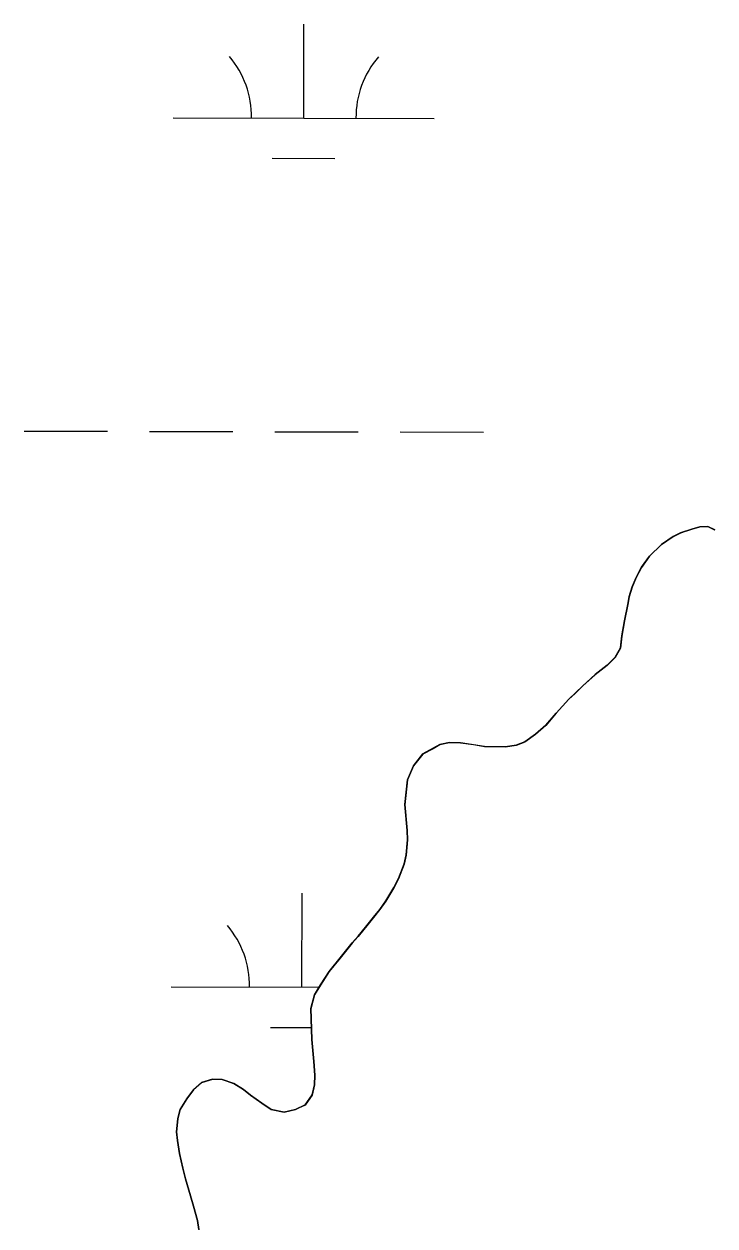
# Model space of a CAD drawing. Extents: x 3180038 to 3217926, y 922069 to 947485.
# Drawn here: x 3208102.7 to 3208367.3, y 940969.4 to 941429.5 of the extents above; entities that cross this region are included whole.
import ezdxf

# ---------------------------------------------------------------- set-up
doc = ezdxf.new("R2010")
doc.units = 0
for name, color, linetype in [('V-SITE-VEGE', 7, 'Continuous'), ('V-TOPO-SHOR', 7, 'Continuous'), ('V-WETL-SWMP', 7, 'Continuous')]:
    doc.layers.add(name, color=color, linetype=linetype)

msp = doc.modelspace()

# ---------------------------------------------------------------- linework, layer by layer
at = {"layer": 'V-SITE-VEGE'}
for p, q in [((3208361.51, 941236.98), (3208358.46, 941236.16)), ((3208364.54, 941237.15), (3208361.51, 941236.98)), ((3208367.33, 941235.81), (3208364.54, 941237.15)), ((3208351.28, 941233.23), (3208346.91, 941230.27)), ((3208354.12, 941234.71), (3208351.28, 941233.23)), ((3208358.46, 941236.16), (3208354.12, 941234.71)), ((3208346.91, 941230.27), (3208342.3, 941225.79)), ((3208342.3, 941225.79), (3208339.21, 941221.51)), ((3208339.21, 941221.51), (3208337.2, 941217.65)), ((3208335.63, 941213.99), (3208334.5, 941210.33)), ((3208337.2, 941217.65), (3208335.63, 941213.99)), ((3208334.5, 941210.33), (3208334.02, 941207.31)), ((3208334.02, 941207.31), (3208332.63, 941201.05)), ((3208332.63, 941201.05), (3208331.68, 941195.22)), ((3208331.68, 941195.22), (3208331.18, 941190.69)), ((3208329.17, 941187.04), (3208326.1, 941184.05)), ((3208331.18, 941190.69), (3208329.17, 941187.04)), ((3208326.1, 941184.05), (3208321.5, 941180.44)), ((3208321.5, 941180.44), (3208316.68, 941176.19)), ((3208316.68, 941176.19), (3208311.41, 941171.07)), ((3208311.41, 941171.07), (3208306.57, 941165.73)), ((3208306.57, 941165.73), (3208302.61, 941161.03)), ((3208302.61, 941161.03), (3208298.66, 941157.63)), ((3208265.73, 941154.43), (3208262.03, 941153.62)), ((3208269.83, 941154.37), (3208265.73, 941154.43)), ((3208279.12, 941152.94), (3208269.83, 941154.37)), ((3208294.5, 941154.66), (3208291.24, 941153.41)), ((3208298.66, 941157.63), (3208294.5, 941154.66)), ((3208255.49, 941150.04), (3208251.87, 941145.57)), ((3208262.03, 941153.62), (3208255.49, 941150.04)), ((3208287.12, 941152.82), (3208279.12, 941152.94)), ((3208291.24, 941153.41), (3208287.12, 941152.82)), ((3208251.87, 941145.57), (3208249.57, 941140.17)), ((3208249.57, 941140.17), (3208248.57, 941130.66)), ((3208248.57, 941130.66), (3208249.43, 941120.7)), ((3208249.43, 941120.7), (3208249.6, 941117.24)), ((3208249.6, 941117.24), (3208249.08, 941111.4)), ((3208249.08, 941111.4), (3208248.37, 941107.95)), ((3208248.37, 941107.95), (3208246.13, 941102.36)), ((3208244.35, 941098.92), (3208241.24, 941093.78)), ((3208246.13, 941102.36), (3208244.35, 941098.92)), ((3208239.03, 941090.56), (3208230.66, 941080.3)), ((3208241.24, 941093.78), (3208239.03, 941090.56)), ((3208228.45, 941077.74), (3208219.64, 941066.83)), ((3208230.66, 941080.3), (3208228.45, 941077.74)), ((3208219.64, 941066.83), (3208216.31, 941061.69)), ((3208214.01, 941057.88), (3208212.6, 941052.56)), ((3208216.31, 941061.69), (3208214.01, 941057.88)), ((3208212.6, 941052.56), (3208212.97, 941040.71)), ((3208212.97, 941040.71), (3208213.72, 941032.3)), ((3208213.72, 941032.3), (3208214.07, 941027.1)), ((3208174.88, 941025.51), (3208170.75, 941024.28)), ((3208178.56, 941025.46), (3208174.88, 941025.51)), ((3208183.08, 941023.88), (3208178.56, 941025.46)), ((3208214.07, 941027.1), (3208214.02, 941023.42)), ((3208167.68, 941021.51), (3208165.04, 941018.08)), ((3208170.75, 941024.28), (3208167.68, 941021.51)), ((3208186.73, 941021.66), (3208183.08, 941023.88)), ((3208189.51, 941019.45), (3208186.73, 941021.66)), ((3208214.02, 941023.42), (3208213.09, 941019.54)), ((3208165.04, 941018.08), (3208162.59, 941014.01)), ((3208193.79, 941016.36), (3208189.51, 941019.45)), ((3208197.43, 941013.93), (3208193.79, 941016.36)), ((3208213.09, 941019.54), (3208210.44, 941015.68)), ((3208162.59, 941014.01), (3208161.68, 941010.56)), ((3208202.4, 941012.99), (3208197.43, 941013.93)), ((3208206.73, 941014), (3208202.4, 941012.99)), ((3208210.44, 941015.68), (3208206.73, 941014)), ((3208161.68, 941010.56), (3208161.17, 941005.38)), ((3208161.17, 941005.38), (3208161.55, 941002.12)), ((3208161.55, 941002.12), (3208162.34, 940997.14)), ((3208162.34, 940997.14), (3208163.56, 940991.49)), ((3208163.56, 940991.49), (3208164.58, 940987.37)), ((3208164.58, 940987.37), (3208166.43, 940980.85)), ((3208166.43, 940980.85), (3208167.67, 940976.93)), ((3208167.67, 940976.93), (3208169.11, 940971.5)), ((3208169.11, 940971.5), (3208169.7, 940968.03))]:
    msp.add_line(p, q, dxfattribs=at)
at = {"layer": 'V-TOPO-SHOR'}
msp.add_lwpolyline([(3208169.7, 940968.03), (3208169.11, 940971.5), (3208167.67, 940976.93), (3208166.43, 940980.85), (3208164.58, 940987.36), (3208163.56, 940991.49), (3208162.34, 940997.14), (3208161.55, 941002.12), (3208161.17, 941005.38), (3208161.68, 941010.56), (3208162.59, 941014.01), (3208165.04, 941018.08), (3208167.68, 941021.51), (3208170.75, 941024.28), (3208174.88, 941025.51), (3208178.56, 941025.46), (3208183.08, 941023.88), (3208186.73, 941021.66), (3208189.51, 941019.45), (3208193.79, 941016.36), (3208197.43, 941013.93), (3208202.4, 941012.99), (3208206.74, 941014), (3208210.44, 941015.68), (3208213.09, 941019.54), (3208214.02, 941023.42), (3208214.07, 941027.1), (3208213.72, 941032.3), (3208212.97, 941040.71), (3208212.6, 941052.56), (3208214.01, 941057.88), (3208216.31, 941061.69), (3208219.64, 941066.83), (3208223.82, 941071.96), (3208228.45, 941077.74), (3208230.66, 941080.3), (3208233.96, 941084.36), (3208236.6, 941087.57), (3208239.03, 941090.56), (3208241.24, 941093.78), (3208244.35, 941098.92), (3208246.13, 941102.36), (3208248.37, 941107.95), (3208249.08, 941111.4), (3208249.6, 941117.24), (3208249.43, 941120.7), (3208248.57, 941130.66), (3208249.57, 941140.17), (3208251.87, 941145.57), (3208255.49, 941150.04), (3208259.42, 941152.15), (3208262.03, 941153.62), (3208265.73, 941154.43), (3208269.83, 941154.37), (3208274.8, 941153.65), (3208279.12, 941152.94), (3208282.8, 941152.88), (3208287.12, 941152.82), (3208291.24, 941153.41), (3208294.5, 941154.66), (3208298.66, 941157.63), (3208302.61, 941161.03), (3208306.57, 941165.73), (3208311.41, 941171.07), (3208313.61, 941173.2), (3208316.68, 941176.19), (3208321.5, 941180.44), (3208326.1, 941184.05), (3208329.17, 941187.04), (3208331.18, 941190.69), (3208331.68, 941195.22), (3208332.63, 941201.05), (3208334.02, 941207.31), (3208334.5, 941210.33), (3208335.63, 941213.99), (3208337.2, 941217.65), (3208339.21, 941221.51), (3208342.3, 941225.79), (3208346.91, 941230.27), (3208351.28, 941233.23), (3208354.12, 941234.71), (3208358.46, 941236.16), (3208361.51, 941236.98), (3208364.54, 941237.15), (3208367.33, 941235.81)], dxfattribs=at)
at = {"layer": 'V-WETL-SWMP'}
for p, q in [((3208209.86, 941393.46), (3208209.94, 941429.46)), ((3208159.86, 941393.57), (3208259.86, 941393.34)), ((3208197.82, 941378.05), (3208221.82, 941378)), ((3208102.74, 941273.63), (3208134.74, 941273.55)), ((3208150.74, 941273.52), (3208182.74, 941273.45)), ((3208198.74, 941273.41), (3208230.74, 941273.34)), ((3208246.74, 941273.3), (3208278.74, 941273.23)), ((3208209.11, 941060.78), (3208209.19, 941096.78)), ((3208159.11, 941060.89), (3208215.8, 941060.77)), ((3208197.07, 941045.38), (3208212.82, 941045.34))]:
    msp.add_line(p, q, dxfattribs=at)
for points in [[(3208367.33, 941235.73), (3208364.54, 941237.07), (3208361.51, 941236.9), (3208358.46, 941236.08), (3208354.11, 941234.63), (3208351.28, 941233.15), (3208346.91, 941230.19), (3208342.3, 941225.71), (3208339.2, 941221.43), (3208337.2, 941217.57), (3208335.63, 941213.91), (3208334.5, 941210.25), (3208334.02, 941207.23), (3208332.63, 941200.97), (3208331.68, 941195.14), (3208331.18, 941190.61), (3208329.17, 941186.96), (3208326.1, 941183.97), (3208321.5, 941180.36), (3208316.68, 941176.11), (3208313.61, 941173.12), (3208311.41, 941170.99), (3208306.57, 941165.65), (3208302.61, 941160.95), (3208298.66, 941157.55), (3208294.5, 941154.58), (3208291.24, 941153.33), (3208287.12, 941152.74)], [(3208287.12, 941152.74), (3208282.79, 941152.8), (3208279.12, 941152.86), (3208274.8, 941153.57), (3208269.83, 941154.29), (3208265.72, 941154.36), (3208262.03, 941153.54), (3208259.41, 941152.07), (3208255.49, 941149.96), (3208251.87, 941145.5), (3208249.57, 941140.09), (3208248.57, 941130.58), (3208249.43, 941120.62), (3208249.59, 941117.16), (3208249.07, 941111.32), (3208248.37, 941107.87), (3208246.13, 941102.28), (3208244.35, 941098.84), (3208241.24, 941093.7), (3208239.03, 941090.48), (3208236.6, 941087.49), (3208233.96, 941084.28), (3208230.65, 941080.22), (3208228.45, 941077.66), (3208223.82, 941071.88), (3208219.64, 941066.75), (3208216.31, 941061.61), (3208214.01, 941057.8), (3208212.6, 941052.48), (3208212.97, 941040.63), (3208213.71, 941032.22), (3208214.07, 941027.02), (3208214.02, 941023.34), (3208213.09, 941019.46), (3208210.44, 941015.6), (3208206.74, 941013.93), (3208202.39, 941012.91), (3208197.43, 941013.85), (3208193.79, 941016.28), (3208189.51, 941019.37), (3208186.73, 941021.58), (3208183.08, 941023.8), (3208178.56, 941025.38), (3208174.88, 941025.43), (3208170.75, 941024.2), (3208167.68, 941021.43), (3208165.03, 941018.01), (3208162.59, 941013.93), (3208161.68, 941010.48), (3208161.17, 941005.3), (3208161.55, 941002.04), (3208162.34, 940997.06), (3208163.56, 940991.41), (3208164.58, 940987.29), (3208166.43, 940980.77), (3208167.67, 940976.85), (3208169.11, 940971.42), (3208169.7, 940967.95)]]:
    msp.add_lwpolyline(points, dxfattribs=at)
for centre, start, end in [((3208154.62, 941394.05), 359.099, 40.6427), ((3208265.1, 941393.81), 139.099, 180.6427), ((3208153.87, 941061.38), 359.099, 40.6427)]:
    msp.add_arc(centre, 35.25, start, end, dxfattribs=at)

doc.saveas('drawing.dxf')
